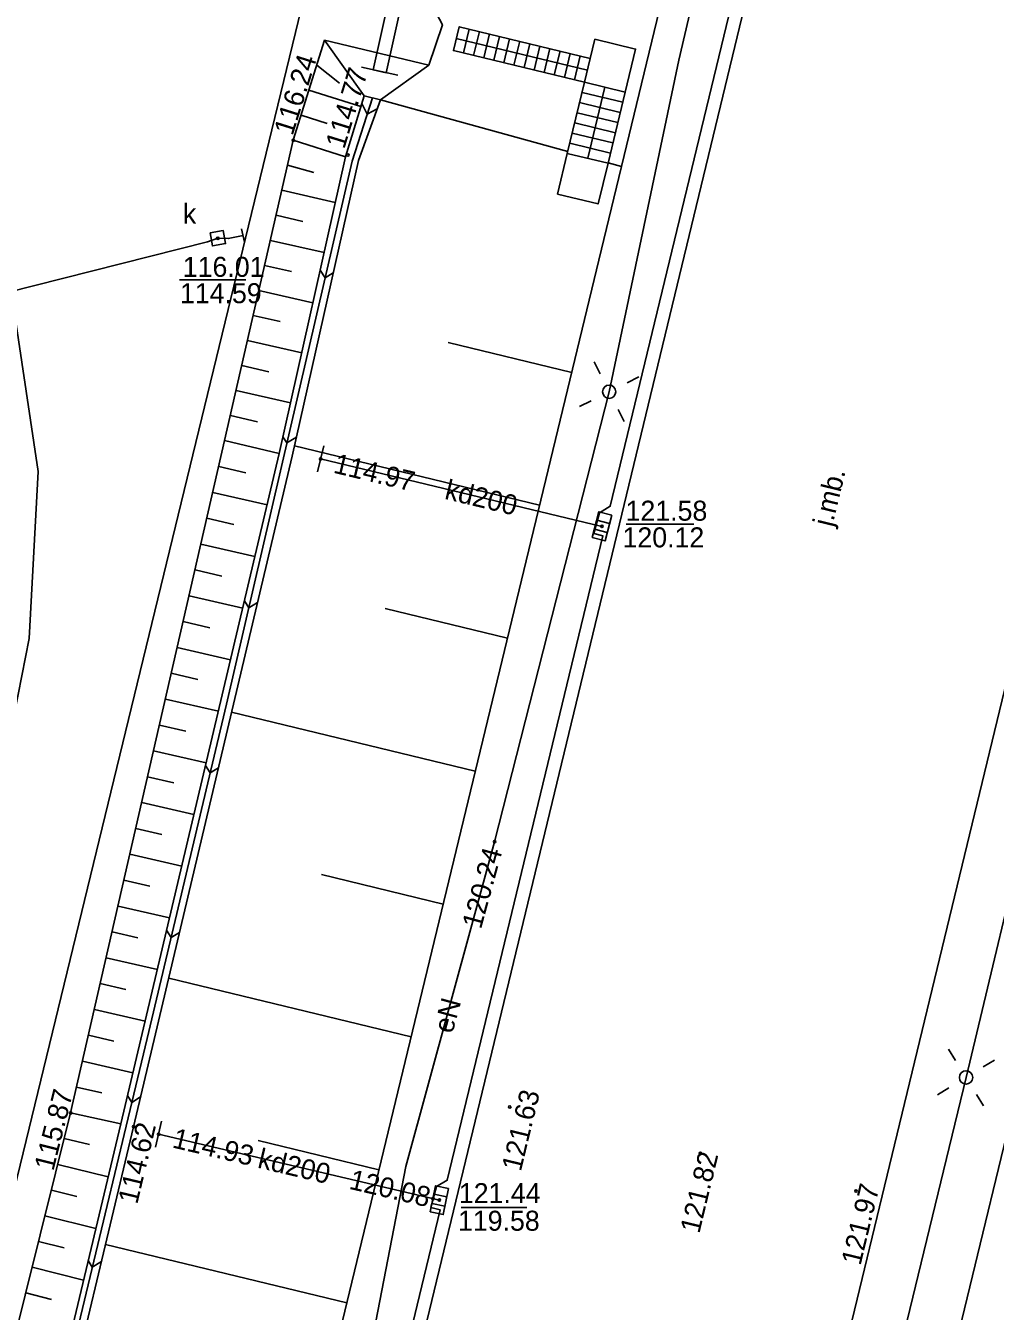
# Model space of a CAD drawing. Extents: x 6424617 to 6425697, y 5665845 to 5667190.
# Drawn here: x 6425368.89 to 6425405.28, y 5666713.98 to 5666762.2 of the extents above; entities that cross this region are included whole.
import ezdxf

# ---------------------------------------------------------------- set-up
doc = ezdxf.new("R2010")
doc.units = 0
for name, color, linetype in [('Warstwa 1', 7, 'Continuous'), ('Warstwa 10', 7, 'Continuous'), ('Warstwa 12', 7, 'Continuous'), ('Warstwa 13', 7, 'Continuous'), ('Warstwa 14', 7, 'Continuous'), ('Warstwa 15', 7, 'Continuous'), ('Warstwa 2', 7, 'Continuous'), ('Warstwa 20', 7, 'Continuous'), ('Warstwa 21', 7, 'Continuous'), ('Warstwa 22', 7, 'Continuous'), ('Warstwa 25', 7, 'Continuous'), ('Warstwa 4', 7, 'Continuous'), ('Warstwa 47', 7, 'Continuous'), ('Warstwa 5', 7, 'Continuous'), ('Warstwa 6', 7, 'Continuous'), ('Warstwa 61', 7, 'Continuous'), ('Warstwa 7', 7, 'Continuous'), ('Warstwa 8', 7, 'Continuous'), ('Warstwa 9', 7, 'Continuous')]:
    doc.layers.add(name, color=color, linetype=linetype)

msp = doc.modelspace()

# ---------------------------------------------------------------- linework, layer by layer
at = {"layer": 'Warstwa 1'}
msp.add_line((6425335.03, 5666581.17), (6425379.44, 5666763.67), dxfattribs=at)
msp.add_line((6425335.03, 5666581.17), (6425379.44, 5666763.67), dxfattribs=at)
at = {"layer": 'Warstwa 10'}
msp.add_lwpolyline([(6425381.497, 5666760.641), (6425382.863, 5666760.339)], dxfattribs=at)
at = {"layer": 'Warstwa 12'}
for points in [[(6425371.5, 5666668.86), (6425372.19, 5666669.11), (6425388.64, 5666665.16), (6425390.53, 5666666.32), (6425393.66, 5666678.78), (6425397.22, 5666693.87), (6425400.38, 5666707.1), (6425404.18, 5666722.75), (6425406.73, 5666733.37), (6425410.92, 5666750.2), (6425414.91, 5666766.55), (6425417.63, 5666778.11), (6425421.16, 5666792.82), (6425425.25, 5666810.17), (6425426.06, 5666813.262)], [(6425401.24, 5666792.23), (6425396.87, 5666775.73), (6425393.4, 5666760.9), (6425390.79, 5666748.47), (6425386.49, 5666731.59), (6425383.16, 5666719.41), (6425380.89, 5666707.72), (6425375.91, 5666688.28), (6425371.5, 5666668.86)], [(6425322.361, 5666740.044), (6425334.656, 5666743.72), (6425375.718, 5666754.094), (6425376.105, 5666754.227)], [(6425376.105, 5666754.227), (6425376.493, 5666754.211), (6425377.05, 5666754.329)], [(6425379.96, 5666745.95), (6425390.52, 5666743.42)], [(6425373.88, 5666720.62), (6425384.42, 5666718.15)]]:
    msp.add_lwpolyline(points, dxfattribs=at)
at = {"layer": 'Warstwa 14'}
for p, q in [((6425377.152, 5666752.672), (6425374.661, 5666752.672)), ((6425393.97, 5666743.508), (6425391.424, 5666743.508)), ((6425387.704, 5666717.878), (6425385.242, 5666717.878))]:
    msp.add_line(p, q, dxfattribs=at)
for centre in [(6425376.105, 5666754.227), (6425379.96, 5666745.95), (6425390.52, 5666743.42), (6425386.49, 5666731.59), (6425373.88, 5666720.62), (6425384.177, 5666718.207), (6425384.42, 5666718.15)]:
    msp.add_circle(centre, 0.045, dxfattribs=at)
at = {"layer": 'Warstwa 2'}
for centre in [(6425390.79, 5666748.47), (6425404.18, 5666722.75)]:
    msp.add_circle(centre, 0.25, dxfattribs=at)
at = {"layer": 'Warstwa 20'}
msp.add_line((6425376.998, 5666754.574), (6425377.102, 5666754.084), dxfattribs=at)
for points in [[(6425404.522, 5666813.522), (6425404.196, 5666811.714), (6425403.132, 5666806.373), (6425401.821, 5666800.594), (6425391.249, 5666756.921), (6425390.59, 5666754.182), (6425344.776, 5666564.747), (6425344.652, 5666564.235)], [(6425338.043, 5666570.781), (6425333.575, 5666572.112), (6425335.476, 5666578.76), (6425340.458, 5666599.306), (6425345.009, 5666618.09), (6425349.685, 5666637.202), (6425354.713, 5666657.518), (6425359.407, 5666676.499), (6425364.317, 5666696.337), (6425370.582, 5666721.422), (6425376.359, 5666746.636), (6425378.933, 5666757.904), (6425380.111, 5666761.653), (6425384.025, 5666760.723)]]:
    msp.add_lwpolyline(points, dxfattribs=at)
at = {"layer": 'Warstwa 21'}
for p, q in [((6425380.078, 5666746.436), (6425379.842, 5666745.464)), ((6425373.995, 5666721.107), (6425373.765, 5666720.133))]:
    msp.add_line(p, q, dxfattribs=at)
for points in [[(6425334.917, 5666564.352), (6425335.752, 5666567.813), (6425337.651, 5666568.507), (6425338.043, 5666570.781), (6425336.841, 5666572.216), (6425338.207, 5666577.69), (6425353.108, 5666637.3), (6425362.223, 5666676.199), (6425366.904, 5666695.59), (6425372.943, 5666720.9), (6425378.889, 5666746.05), (6425381.38, 5666757.139), (6425382.211, 5666759.415), (6425384.025, 5666760.723), (6425384.533, 5666762.234), (6425383.43, 5666764.314), (6425384.167, 5666768.022), (6425388.16, 5666783.635), (6425394.548, 5666811.629), (6425394.925, 5666813.637)], [(6425382.211, 5666759.415), (6425381.594, 5666759.566), (6425380.892, 5666757.278), (6425378.411, 5666746.159), (6425372.465, 5666721.008), (6425366.426, 5666695.699), (6425361.745, 5666676.307), (6425352.63, 5666637.429), (6425337.729, 5666577.819), (6425336.364, 5666572.34), (6425336.841, 5666572.216)]]:
    msp.add_lwpolyline(points, dxfattribs=at)
at = {"layer": 'Warstwa 22'}
msp.add_lwpolyline([(6425382.586, 5666763.474), (6425383.074, 5666763.366), (6425382.424, 5666760.436), (6425381.936, 5666760.544)], close=True, dxfattribs=at)
at = {"layer": 'Warstwa 25'}
for centre in [(6425378.933, 5666757.904), (6425380.983, 5666757.348), (6425387.061, 5666721.645), (6425370.582, 5666721.422), (6425372.943, 5666720.9), (6425394.212, 5666719.905), (6425400.048, 5666718.489)]:
    msp.add_circle(centre, 0.045, dxfattribs=at)
at = {"layer": 'Warstwa 4'}
for p, q in [((6425390.806, 5666743.527), (6425390.322, 5666743.652)), ((6425390.718, 5666743.188), (6425390.234, 5666743.313)), ((6425384.7, 5666718.271), (6425384.211, 5666718.372)), ((6425384.629, 5666717.928), (6425384.14, 5666718.029))]:
    msp.add_line(p, q, dxfattribs=at)
for points in [[(6425375.816, 5666754.43), (6425375.902, 5666753.938), (6425376.394, 5666754.024), (6425376.308, 5666754.516)], [(6425390.887, 5666743.842), (6425390.637, 5666742.873), (6425390.153, 5666742.998), (6425390.403, 5666743.967)], [(6425384.766, 5666718.589), (6425384.564, 5666717.61), (6425384.074, 5666717.711), (6425384.276, 5666718.69)]]:
    msp.add_lwpolyline(points, close=True, dxfattribs=at)
for points in [[(6425390.454, 5666749.14), (6425390.23, 5666749.587)], [(6425391.46, 5666748.806), (6425391.907, 5666749.03)], [(6425390.12, 5666748.134), (6425389.673, 5666747.91)], [(6425391.126, 5666747.8), (6425391.35, 5666747.353)], [(6425403.787, 5666723.389), (6425403.525, 5666723.815)], [(6425404.819, 5666723.143), (6425405.245, 5666723.405)], [(6425403.541, 5666722.357), (6425403.115, 5666722.095)], [(6425404.573, 5666722.111), (6425404.835, 5666721.685)]]:
    msp.add_lwpolyline(points, dxfattribs=at)
at = {"layer": 'Warstwa 47'}
msp.add_lwpolyline([(6425404.522, 5666813.522), (6425404.196, 5666811.714), (6425403.132, 5666806.373), (6425401.821, 5666800.594), (6425391.249, 5666756.921), (6425390.59, 5666754.182), (6425344.776, 5666564.747), (6425344.652, 5666564.235)], dxfattribs=at)
at = {"layer": 'Warstwa 6'}
for points in [[(6425244.275, 5666264.977), (6425279.037, 5666410.906), (6425312.219, 5666546.795), (6425313.029, 5666550.146), (6425358.794, 5666739.45), (6425345.837, 5666783.728), (6425348.185, 5666793.45), (6425355.292, 5666837.846), (6425351.457, 5666842.463), (6425355.995, 5666841.398), (6425356.96, 5666840.82), (6425392.62, 5666819.33), (6425392.36, 5666816.84), (6425379.44, 5666763.67), (6425335.03, 5666581.17), (6425333.09, 5666581.65), (6425294.11, 5666422.45), (6425272.8, 5666335.34)], [(6425392.36, 5666816.84), (6425379.44, 5666763.67), (6425335.03, 5666581.17), (6425333.09, 5666581.65), (6425294.11, 5666422.45), (6425272.8, 5666335.34)], [(6425378.613, 5666693.628), (6425384.451, 5666717.781), (6425384.102, 5666717.877), (6425384.316, 5666718.664), (6425384.711, 5666718.896), (6425390.549, 5666743.069), (6425390.22, 5666743.155), (6425390.424, 5666743.931), (6425390.829, 5666744.174), (6425396.667, 5666768.327), (6425396.318, 5666768.423), (6425396.532, 5666769.199), (6425396.937, 5666769.442), (6425403.25, 5666795.547), (6425402.882, 5666795.643), (6425403.086, 5666796.43), (6425403.48, 5666796.653), (6425406.138, 5666808.659)]]:
    msp.add_lwpolyline(points, dxfattribs=at)
at = {"layer": 'Warstwa 61'}
for p, q in [((6425385.054, 5666761.713), (6425389.974, 5666760.526)), ((6425389.985, 5666757.225), (6425390.627, 5666759.894))]:
    msp.add_line(p, q, dxfattribs=at)
at = {"layer": 'Warstwa 7'}
for p, q in [((6425385.54, 5666762.071), (6425385.324, 5666761.175)), ((6425385.919, 5666761.979), (6425385.703, 5666761.083)), ((6425386.297, 5666761.888), (6425386.081, 5666760.992)), ((6425386.676, 5666761.796), (6425386.46, 5666760.9)), ((6425387.054, 5666761.705), (6425386.838, 5666760.809)), ((6425387.433, 5666761.613), (6425387.217, 5666760.717)), ((6425387.811, 5666761.522), (6425387.595, 5666760.626)), ((6425388.19, 5666761.43), (6425387.974, 5666760.534)), ((6425388.568, 5666761.339), (6425388.352, 5666760.443)), ((6425388.947, 5666761.247), (6425388.731, 5666760.351)), ((6425389.325, 5666761.156), (6425389.109, 5666760.26)), ((6425389.704, 5666761.064), (6425389.488, 5666760.168)), ((6425389.681, 5666759.315), (6425391.207, 5666758.947)), ((6425389.774, 5666759.696), (6425391.298, 5666759.329)), ((6425389.589, 5666758.934), (6425391.116, 5666758.566)), ((6425389.496, 5666758.552), (6425391.024, 5666758.184)), ((6425389.311, 5666757.79), (6425390.842, 5666757.421)), ((6425389.404, 5666758.171), (6425390.933, 5666757.803))]:
    msp.add_line(p, q, dxfattribs=at)
for points in [[(6425389.866, 5666760.077), (6425391.389, 5666759.71), (6425391.779, 5666761.323), (6425390.255, 5666761.69), (6425390.082, 5666760.973), (6425385.162, 5666762.162), (6425384.946, 5666761.266)], [(6425388.85, 5666755.883), (6425390.374, 5666755.516), (6425390.751, 5666757.04), (6425391.389, 5666759.71), (6425389.866, 5666760.077), (6425389.219, 5666757.409)]]:
    msp.add_lwpolyline(points, close=True, dxfattribs=at)
for points in [[(6425390.082, 5666760.973), (6425389.866, 5666760.077)], [(6425389.219, 5666757.409), (6425390.751, 5666757.04)]]:
    msp.add_lwpolyline(points, dxfattribs=at)
at = {"layer": 'Warstwa 8'}
for p, q in [((6425386.917, 5666659.907), (6425423.991, 5666813.287)), ((6425347.831, 5666564.197), (6425400.917, 5666783.785)), ((6425390.801, 5666658.967), (6425416.671, 5666765.975))]:
    msp.add_line(p, q, dxfattribs=at)
msp.add_lwpolyline([(6425327.912, 5666564.437), (6425334.397, 5666590.605), (6425338.957, 5666610.777), (6425353.742, 5666672.925), (6425354.413, 5666674.989), (6425359.077, 5666696.167), (6425362.696, 5666710.943), (6425367.229, 5666730.114), (6425369.027, 5666739.218), (6425369.362, 5666745.484), (6425368.459, 5666751.5), (6425364.665, 5666764.088), (6425359.922, 5666777.117), (6425358.311, 5666784.857), (6425361.566, 5666799.63), (6425365.519, 5666813.992)], dxfattribs=at)
at = {"layer": 'Warstwa 9'}
for p, q in [((6425380.111, 5666761.653), (6425381.594, 5666759.566)), ((6425379.816, 5666760.716), (6425380.674, 5666760.041)), ((6425384.025, 5666760.723), (6425382.211, 5666759.415)), ((6425379.522, 5666759.778), (6425381.471, 5666759.166)), ((6425381.14, 5666757.118), (6425381.903, 5666759.491)), ((6425381.506, 5666759.279), (6425381.708, 5666758.886)), ((6425389.235, 5666757.476), (6425382.211, 5666759.415)), ((6425379.228, 5666758.841), (6425380.204, 5666758.532)), ((6425382.089, 5666759.081), (6425381.708, 5666758.886)), ((6425378.933, 5666757.904), (6425380.892, 5666757.278)), ((6425376.429, 5666736.748), (6425381.14, 5666757.118)), ((6425378.718, 5666756.965), (6425379.71, 5666756.694)), ((6425391.249, 5666756.921), (6425390.755, 5666757.057)), ((6425378.504, 5666756.026), (6425380.511, 5666755.569)), ((6425378.29, 5666755.087), (6425379.295, 5666754.858)), ((6425378.075, 5666754.148), (6425380.091, 5666753.688)), ((6425377.86, 5666753.209), (6425378.871, 5666752.978)), ((6425379.944, 5666753.031), (6425380.127, 5666752.738)), ((6425380.435, 5666752.93), (6425380.127, 5666752.738)), ((6425377.646, 5666752.27), (6425379.672, 5666751.808)), ((6425377.432, 5666751.331), (6425378.447, 5666751.1)), ((6425377.217, 5666750.392), (6425379.252, 5666749.928)), ((6425389.384, 5666749.197), (6425384.742, 5666750.317)), ((6425377.002, 5666749.453), (6425378.022, 5666749.22)), ((6425376.788, 5666748.514), (6425378.832, 5666748.048)), ((6425376.574, 5666747.575), (6425377.598, 5666747.339)), ((6425378.55, 5666746.783), (6425378.696, 5666746.55)), ((6425379.051, 5666746.771), (6425378.696, 5666746.55)), ((6425376.359, 5666746.636), (6425378.411, 5666746.159)), ((6425388.179, 5666744.212), (6425378.976, 5666746.438)), ((6425376.137, 5666745.666), (6425377.16, 5666745.43)), ((6425375.915, 5666744.696), (6425377.955, 5666744.229)), ((6425375.692, 5666743.727), (6425376.709, 5666743.494)), ((6425375.47, 5666742.757), (6425377.497, 5666742.293)), ((6425375.248, 5666741.787), (6425376.258, 5666741.556)), ((6425375.026, 5666740.817), (6425377.039, 5666740.356)), ((6425377.102, 5666740.621), (6425377.264, 5666740.361)), ((6425377.592, 5666740.566), (6425377.264, 5666740.361)), ((6425386.973, 5666739.227), (6425382.386, 5666740.336)), ((6425374.804, 5666739.848), (6425375.807, 5666739.618)), ((6425374.581, 5666738.878), (6425376.581, 5666738.42)), ((6425374.359, 5666737.908), (6425375.356, 5666737.68)), ((6425373.453, 5666724.216), (6425376.429, 5666736.748)), ((6425374.137, 5666736.938), (6425376.124, 5666736.484)), ((6425385.767, 5666734.241), (6425376.62, 5666736.454)), ((6425373.915, 5666735.968), (6425374.905, 5666735.742)), ((6425373.693, 5666734.999), (6425375.666, 5666734.548)), ((6425375.645, 5666734.457), (6425375.818, 5666734.176)), ((6425376.127, 5666734.366), (6425375.818, 5666734.176)), ((6425373.47, 5666734.029), (6425374.454, 5666733.804)), ((6425373.248, 5666733.059), (6425375.208, 5666732.611)), ((6425373.026, 5666732.09), (6425374.002, 5666731.866)), ((6425372.804, 5666731.12), (6425374.75, 5666730.675)), ((6425384.562, 5666729.256), (6425380.001, 5666730.359)), ((6425372.582, 5666730.15), (6425373.552, 5666729.928)), ((6425372.36, 5666729.18), (6425374.292, 5666728.738)), ((6425372.138, 5666728.21), (6425373.101, 5666727.99)), ((6425374.182, 5666728.27), (6425374.351, 5666727.995)), ((6425374.667, 5666728.19), (6425374.351, 5666727.995)), ((6425371.915, 5666727.241), (6425373.835, 5666726.802)), ((6425383.356, 5666724.271), (6425374.26, 5666726.471)), ((6425371.693, 5666726.271), (6425372.65, 5666726.052)), ((6425371.471, 5666725.301), (6425373.377, 5666724.865)), ((6425370.65, 5666712.544), (6425373.453, 5666724.216)), ((6425371.249, 5666724.331), (6425372.198, 5666724.114)), ((6425371.026, 5666723.362), (6425372.919, 5666722.929)), ((6425370.804, 5666722.392), (6425371.748, 5666722.18)), ((6425372.718, 5666722.077), (6425372.877, 5666721.817)), ((6425373.208, 5666722.019), (6425372.877, 5666721.817)), ((6425370.582, 5666721.422), (6425372.465, 5666721.008)), ((6425370.341, 5666720.457), (6425371.284, 5666720.236)), ((6425382.15, 5666719.286), (6425377.613, 5666720.384)), ((6425370.1, 5666719.492), (6425371.991, 5666719.021)), ((6425369.859, 5666718.528), (6425370.809, 5666718.291)), ((6425369.618, 5666717.563), (6425371.529, 5666717.087)), ((6425369.377, 5666716.598), (6425370.338, 5666716.359)), ((6425380.945, 5666714.301), (6425371.891, 5666716.491)), ((6425371.243, 5666715.886), (6425371.393, 5666715.64)), ((6425371.738, 5666715.852), (6425371.393, 5666715.64)), ((6425369.136, 5666715.633), (6425371.068, 5666715.152)), ((6425368.895, 5666714.668), (6425369.866, 5666714.426))]:
    msp.add_line(p, q, dxfattribs=at)
for points in [[(6425353.108, 5666637.3), (6425362.223, 5666676.199), (6425366.904, 5666695.59), (6425372.943, 5666720.9), (6425378.889, 5666746.05), (6425381.38, 5666757.139), (6425382.211, 5666759.415), (6425384.025, 5666760.723), (6425384.533, 5666762.234), (6425383.43, 5666764.314), (6425384.167, 5666768.022), (6425388.16, 5666783.635), (6425394.548, 5666811.629), (6425394.925, 5666813.637), (6425404.522, 5666813.522), (6425404.196, 5666811.714), (6425403.132, 5666806.373), (6425401.821, 5666800.594), (6425391.249, 5666756.921), (6425390.59, 5666754.182), (6425344.776, 5666564.747)], [(6425354.713, 5666657.518), (6425359.407, 5666676.499), (6425364.317, 5666696.337), (6425370.582, 5666721.422), (6425376.359, 5666746.636), (6425378.933, 5666757.904), (6425380.111, 5666761.653), (6425384.025, 5666760.723), (6425382.211, 5666759.415), (6425381.594, 5666759.566), (6425380.892, 5666757.278), (6425378.411, 5666746.159), (6425372.465, 5666721.008), (6425366.426, 5666695.699), (6425361.745, 5666676.307), (6425352.63, 5666637.429)]]:
    msp.add_lwpolyline(points, dxfattribs=at)
msp.add_lwpolyline([(6425336.364, 5666572.34), (6425336.841, 5666572.216), (6425338.207, 5666577.69), (6425353.108, 5666637.3), (6425362.223, 5666676.199), (6425366.904, 5666695.59), (6425372.943, 5666720.9), (6425378.889, 5666746.05), (6425381.38, 5666757.139), (6425382.211, 5666759.415), (6425381.594, 5666759.566), (6425380.892, 5666757.278), (6425378.411, 5666746.159), (6425372.465, 5666721.008), (6425366.426, 5666695.699), (6425361.745, 5666676.307), (6425352.63, 5666637.429), (6425337.729, 5666577.819)], close=True, dxfattribs=at)

# ---------------------------------------------------------------- texts
at = {"layer": 'Warstwa 13'}
for s, rotation, p in [('kd200', 346.5249, (6425384.58, 5666744.457)), ('eN', 74.708, (6425384.903, 5666724.365)), ('kd200', 346.8114, (6425377.562, 5666719.372))]:
    msp.add_text(s, height=0.75, rotation=rotation, dxfattribs=at).set_placement(p)
at = {"layer": 'Warstwa 14'}
for s, p in [('114.59', (6425374.683, 5666751.791)), ('120.12', (6425391.29, 5666742.633)), ('119.58', (6425385.115, 5666717.002))]:
    msp.add_text(s, height=0.75, dxfattribs=at).set_placement(p)
for s, rotation, p in [('114.97', 346.5249, (6425380.406, 5666745.437)), ('120.24', 74.708, (6425385.979, 5666728.287)), ('114.93', 346.8114, (6425374.36, 5666720.13)), ('120.08', 346.8114, (6425380.995, 5666718.58))]:
    msp.add_text(s, height=0.75, rotation=rotation, dxfattribs=at).set_placement(p)
at = {"layer": 'Warstwa 15'}
for s, p in [('116.01', (6425374.789, 5666752.779)), ('121.58', (6425391.405, 5666743.633)), ('121.44', (6425385.149, 5666718.036))]:
    msp.add_text(s, height=0.75, dxfattribs=at).set_placement(p)
at = {"layer": 'Warstwa 25'}
for s, rotation, p in [('116.24', 72.5536, (6425378.908, 5666758.044)), ('114.77', 72.9433, (6425380.847, 5666757.544)), ('115.87', 75.9799, (6425369.933, 5666719.217)), ('121.63', 76.4097, (6425387.475, 5666719.197)), ('114.62', 76.5815, (6425373.079, 5666717.969)), ('121.82', 76.4097, (6425394.171, 5666716.87)), ('121.97', 76.4097, (6425400.219, 5666715.67))]:
    msp.add_text(s, height=0.75, rotation=rotation, dxfattribs=at).set_placement(p)
at = {"layer": 'Warstwa 5'}
msp.add_text('k', height=0.75, dxfattribs=at).set_placement((6425374.794, 5666754.771))
at = {"layer": 'Warstwa 8'}
msp.add_text('j.mb.', height=0.75, rotation=76.4097, dxfattribs=at).set_placement((6425399.156, 5666743.375))

doc.saveas('drawing.dxf')
